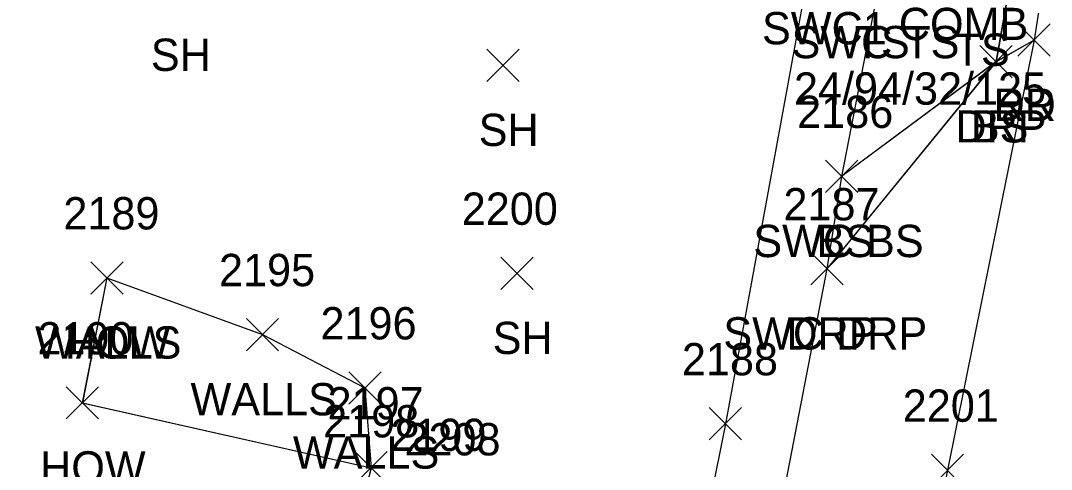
# Model space of a CAD drawing. Extents: x 1554668 to 1563881, y 831386 to 834374.
# Drawn here: x 1562074.4 to 1562138.2, y 832079 to 832106.8 of the extents above; entities that cross this region are included whole.
import ezdxf

# ---------------------------------------------------------------- set-up
doc = ezdxf.new("R2010")
doc.units = 0
for name, color, linetype in [('L_A', 7, 'Continuous'), ('L_I', 7, 'Continuous'), ('L_TIC', 7, 'Continuous'), ('LBC', 7, 'Continuous'), ('LELB', 7, 'Continuous'), ('LWS', 7, 'Continuous'), ('P_A', 7, 'Continuous'), ('P_I', 7, 'Continuous'), ('P_TIC', 7, 'Continuous'), ('PET', 7, 'Continuous'), ('R_A', 7, 'Continuous'), ('R_I', 7, 'Continuous'), ('R_TIC', 7, 'Continuous'), ('RDP', 7, 'Continuous'), ('RSW', 7, 'Continuous'), ('U_A', 7, 'Continuous'), ('U_C', 7, 'Continuous')]:
    doc.layers.add(name, color=color, linetype=linetype)

msp = doc.modelspace()

# ---------------------------------------------------------------- linework, layer by layer
at = {"layer": 'L_TIC'}
for points in [[(1562103.245, 832103.007), (1562105.245, 832105.007)], [(1562105.245, 832103.007), (1562103.245, 832105.007)], [(1562133.77, 832103.225), (1562135.77, 832105.225)], [(1562135.77, 832103.225), (1562133.77, 832105.225)], [(1562124.205, 832096.127), (1562126.205, 832098.127)], [(1562126.205, 832096.127), (1562124.205, 832098.127)], [(1562104.109, 832090.125), (1562106.109, 832092.125)], [(1562106.109, 832090.125), (1562104.109, 832092.125)], [(1562078.711, 832089.841), (1562080.711, 832091.841)], [(1562080.711, 832089.841), (1562078.711, 832091.841)], [(1562078.711, 832089.841), (1562080.711, 832091.841)], [(1562080.711, 832089.841), (1562078.711, 832091.841)], [(1562088.343, 832086.327), (1562090.343, 832088.327)], [(1562090.343, 832086.327), (1562088.343, 832088.327)], [(1562094.683, 832083.03), (1562096.683, 832085.03)], [(1562096.683, 832083.03), (1562094.683, 832085.03)], [(1562077.184, 832082.103), (1562079.184, 832084.103)], [(1562079.184, 832082.103), (1562077.184, 832084.103)], [(1562095.067, 832078.079), (1562097.067, 832080.079)], [(1562097.067, 832078.079), (1562095.067, 832080.079)], [(1562095.067, 832078.079), (1562097.067, 832080.079)], [(1562097.067, 832078.079), (1562095.067, 832080.079)]]:
    msp.add_lwpolyline(points, dxfattribs=at)
at = {"layer": 'LBC'}
for points in [[(1562079.711, 832090.841), (1562078.184, 832083.103), (1562096.067, 832079.079), (1562095.793, 832077.962), (1562091.036, 832055.008), (1562090.71, 832053.375), (1562079.157, 832055.712), (1562077.032, 832045.445), (1562076.315, 832041.902), (1562074.362, 832032.968)], [(1562079.71, 832090.837), (1562078.189, 832083.102), (1562096.073, 832079.08), (1562095.797, 832077.96), (1562091.041, 832055.008), (1562090.708, 832053.377), (1562079.157, 832055.714), (1562077.03, 832045.447), (1562076.318, 832041.903), (1562074.367, 832032.97)], [(1562079.71, 832090.837), (1562078.189, 832083.102), (1562096.073, 832079.08), (1562095.797, 832077.96), (1562091.041, 832055.008), (1562090.708, 832053.377), (1562079.157, 832055.714), (1562077.03, 832045.447), (1562076.318, 832041.903), (1562074.367, 832032.97)], [(1562079.71, 832090.837), (1562078.189, 832083.102), (1562096.073, 832079.08), (1562095.797, 832077.96), (1562091.041, 832055.008), (1562090.708, 832053.377), (1562079.157, 832055.714), (1562077.03, 832045.447), (1562076.318, 832041.903), (1562074.367, 832032.97)]]:
    msp.add_lwpolyline(points, dxfattribs=at)
at = {"layer": 'LELB'}
for points in [[(1562159.554, 832227.311), (1562154.233, 832216.107), (1562149.254, 832188.579), (1562142.829, 832150.769), (1562138.278, 832124.139), (1562134.77, 832104.225), (1562125.205, 832097.127)], [(1562159.553, 832227.312), (1562154.234, 832216.106), (1562149.258, 832188.577), (1562142.835, 832150.769), (1562138.281, 832124.137), (1562134.773, 832104.223), (1562125.206, 832097.122)], [(1562159.553, 832227.312), (1562154.234, 832216.106), (1562149.258, 832188.577), (1562142.835, 832150.769), (1562138.281, 832124.137), (1562134.773, 832104.223), (1562125.206, 832097.122)], [(1562159.553, 832227.312), (1562154.234, 832216.106), (1562149.258, 832188.577), (1562142.835, 832150.769), (1562138.281, 832124.137), (1562134.773, 832104.223), (1562125.206, 832097.122)]]:
    msp.add_lwpolyline(points, dxfattribs=at)
at = {"layer": 'LWS'}
for points in [[(1562079.71, 832090.837), (1562089.347, 832087.325), (1562095.687, 832084.029), (1562096.073, 832079.08)], [(1562079.71, 832090.837), (1562089.347, 832087.325), (1562095.687, 832084.029), (1562096.073, 832079.08)], [(1562079.71, 832090.837), (1562089.347, 832087.325), (1562095.687, 832084.029), (1562096.073, 832079.08)], [(1562079.711, 832090.841), (1562089.343, 832087.327), (1562095.683, 832084.03), (1562096.067, 832079.079)]]:
    msp.add_lwpolyline(points, dxfattribs=at)
at = {"layer": 'P_TIC'}
for points in [[(1562136.127, 832104.565), (1562138.127, 832106.565)], [(1562138.127, 832104.565), (1562136.127, 832106.565)], [(1562130.768, 832077.929), (1562132.768, 832079.929)], [(1562132.768, 832077.929), (1562130.768, 832079.929)]]:
    msp.add_lwpolyline(points, dxfattribs=at)
at = {"layer": 'PET'}
for points in [[(1562173.257, 832299.981), (1562167.837, 832271.725), (1562161.659, 832238.665), (1562161.437, 832236.524), (1562159.553, 832227.312), (1562152.096, 832187.901), (1562145.122, 832150.033), (1562139.531, 832121.079), (1562137.129, 832105.561), (1562131.774, 832078.931), (1562126.825, 832053.768), (1562119.399, 832015.882), (1562118.509, 832011.052), (1562111.401, 831974.91), (1562102.865, 831928.04), (1562098.612, 831906.222)], [(1562173.257, 832299.981), (1562167.837, 832271.725), (1562161.659, 832238.665), (1562161.437, 832236.524), (1562159.553, 832227.312), (1562152.096, 832187.901), (1562145.122, 832150.033), (1562139.531, 832121.079), (1562137.129, 832105.561), (1562131.774, 832078.931), (1562126.825, 832053.768), (1562119.399, 832015.882), (1562118.509, 832011.052), (1562111.401, 831974.91), (1562102.865, 831928.04), (1562098.612, 831906.222)], [(1562173.257, 832299.981), (1562167.837, 832271.725), (1562161.659, 832238.665), (1562161.437, 832236.524), (1562159.553, 832227.312), (1562152.096, 832187.901), (1562145.122, 832150.033), (1562139.531, 832121.079), (1562137.129, 832105.561), (1562131.774, 832078.931), (1562126.825, 832053.768), (1562119.399, 832015.882), (1562118.509, 832011.052), (1562111.401, 831974.91), (1562102.865, 831928.04), (1562098.612, 831906.222)], [(1562173.255, 832299.979), (1562167.833, 832271.729), (1562161.658, 832238.665), (1562161.431, 832236.528), (1562159.554, 832227.311), (1562152.09, 832187.903), (1562145.121, 832150.036), (1562139.525, 832121.078), (1562137.127, 832105.565), (1562131.768, 832078.929), (1562126.821, 832053.77), (1562119.402, 832015.881), (1562118.513, 832011.051), (1562111.4, 831974.907), (1562102.869, 831928.042), (1562098.613, 831906.218)]]:
    msp.add_lwpolyline(points, dxfattribs=at)
at = {"layer": 'R_TIC'}
for points in [[(1562136.127, 832104.565), (1562138.127, 832106.565)], [(1562138.127, 832104.565), (1562136.127, 832106.565)], [(1562133.77, 832103.225), (1562135.77, 832105.225)], [(1562135.77, 832103.225), (1562133.77, 832105.225)], [(1562124.205, 832096.127), (1562126.205, 832098.127)], [(1562126.205, 832096.127), (1562124.205, 832098.127)], [(1562123.301, 832090.405), (1562125.301, 832092.405)], [(1562125.301, 832090.405), (1562123.301, 832092.405)], [(1562123.301, 832090.405), (1562125.301, 832092.405)], [(1562125.301, 832090.405), (1562123.301, 832092.405)], [(1562117.011, 832080.808), (1562119.011, 832082.808)], [(1562119.011, 832080.808), (1562117.011, 832082.808)]]:
    msp.add_lwpolyline(points, dxfattribs=at)
at = {"layer": 'RDP'}
for points in [[(1562137.127, 832105.565), (1562134.77, 832104.225), (1562124.301, 832091.405)], [(1562137.129, 832105.561), (1562134.773, 832104.223), (1562124.304, 832091.403)], [(1562137.129, 832105.561), (1562134.773, 832104.223), (1562124.304, 832091.403)], [(1562137.129, 832105.561), (1562134.773, 832104.223), (1562124.304, 832091.403)]]:
    msp.add_lwpolyline(points, dxfattribs=at)
at = {"layer": 'RSW'}
for points in [[(1562127.024, 832133.651), (1562131.854, 832132.751), (1562130.74, 832128.053), (1562127.602, 832109.442), (1562125.205, 832097.127), (1562124.301, 832091.405), (1562117.248, 832054.954), (1562113.523, 832035.491), (1562107.376, 832002.497), (1562102.978, 832003.274)], [(1562127.024, 832133.651), (1562123.241, 832110.302), (1562118.011, 832081.808), (1562113.253, 832058.057), (1562112.361, 832054.517), (1562109.739, 832039.486), (1562108.867, 832035.956), (1562102.978, 832003.274)], [(1562127.028, 832133.648), (1562131.857, 832132.749), (1562130.747, 832128.053), (1562127.607, 832109.441), (1562125.206, 832097.122), (1562124.304, 832091.403), (1562117.247, 832054.956), (1562113.522, 832035.492), (1562107.378, 832002.5), (1562102.98, 832003.276)], [(1562127.028, 832133.648), (1562123.244, 832110.3), (1562118.014, 832081.806), (1562113.256, 832058.056), (1562112.36, 832054.52), (1562109.738, 832039.488), (1562108.871, 832035.957), (1562102.98, 832003.276)], [(1562127.028, 832133.648), (1562131.857, 832132.749), (1562130.747, 832128.053), (1562127.607, 832109.441), (1562125.206, 832097.122), (1562124.304, 832091.403), (1562117.247, 832054.956), (1562113.522, 832035.492), (1562107.378, 832002.5), (1562102.98, 832003.276)], [(1562127.028, 832133.648), (1562123.244, 832110.3), (1562118.014, 832081.806), (1562113.256, 832058.056), (1562112.36, 832054.52), (1562109.738, 832039.488), (1562108.871, 832035.957), (1562102.98, 832003.276)], [(1562127.028, 832133.648), (1562131.857, 832132.749), (1562130.747, 832128.053), (1562127.607, 832109.441), (1562125.206, 832097.122), (1562124.304, 832091.403), (1562117.247, 832054.956), (1562113.522, 832035.492), (1562107.378, 832002.5), (1562102.98, 832003.276)], [(1562127.028, 832133.648), (1562123.244, 832110.3), (1562118.014, 832081.806), (1562113.256, 832058.056), (1562112.36, 832054.52), (1562109.738, 832039.488), (1562108.871, 832035.957), (1562102.98, 832003.276)]]:
    msp.add_lwpolyline(points, dxfattribs=at)

# ---------------------------------------------------------------- texts
at = {"layer": 'L_A'}
for s, p in [('TS', (1562126.012, 832104.442)), ('TS', (1562132.208, 832103.974)), ('SH', (1562082.426, 832103.658)), ('SH', (1562102.733, 832099.007)), ('BS', (1562133.211, 832099.225)), ('BS', (1562123.646, 832092.127)), ('SH', (1562103.598, 832086.125)), ('WALLS', (1562075.254, 832085.841)), ('HOW', (1562077.096, 832085.841)), ('WALLS', (1562084.886, 832082.327)), ('WALLS', (1562091.227, 832079.03)), ('HOW', (1562075.57, 832078.103))]:
    msp.add_text(s, height=2, dxfattribs=at).set_placement(p)
at = {"layer": 'L_I'}
for s, p in [('2186', (1562122.457, 832100.127)), ('2189', (1562077.01, 832093.841)), ('2189', (1562077.01, 832093.841)), ('2200', (1562101.684, 832094.125)), ('2195', (1562086.65, 832090.327)), ('2196', (1562092.935, 832087.03)), ('2190', (1562075.404, 832086.103)), ('2197', (1562093.374, 832082.079)), ('2197', (1562093.374, 832082.079)), ('2198', (1562093.1, 832080.962)), ('2198', (1562093.1, 832080.962)), ('2199', (1562097.26, 832080.12)), ('2199', (1562097.26, 832080.12)), ('2208', (1562098.135, 832079.848))]:
    msp.add_text(s, height=2, dxfattribs=at).set_placement(p)
at = {"layer": 'P_A'}
msp.add_text('RDP', height=2, dxfattribs=at).set_placement((1562134.616, 832100.565))
at = {"layer": 'P_I'}
msp.add_text('2201', height=2, dxfattribs=at).set_placement((1562128.996, 832081.929))
at = {"layer": 'R_A'}
for s, p in [('SWC1', (1562120.28, 832105.302)), ('SWC TS', (1562122.106, 832104.442)), ('DRP', (1562134.616, 832100.565)), ('DRP', (1562132.258, 832099.225)), ('SWC BS', (1562119.74, 832092.127)), ('SWC DRP', (1562117.883, 832086.405)), ('DRP', (1562121.789, 832086.405))]:
    msp.add_text(s, height=2, dxfattribs=at).set_placement(p)
at = {"layer": 'R_I'}
for s, p in [('2186', (1562122.457, 832100.127)), ('2187', (1562121.608, 832094.405)), ('2187', (1562121.608, 832094.405)), ('2188', (1562115.318, 832084.808))]:
    msp.add_text(s, height=2, dxfattribs=at).set_placement(p)
at = {"layer": 'U_A'}
msp.add_text('COMB', height=2, dxfattribs=at).set_placement((1562128.753, 832105.565))
at = {"layer": 'U_C'}
msp.add_text('24/94/32/125', height=2, dxfattribs=at).set_placement((1562122.257, 832101.565))

doc.saveas('drawing.dxf')
